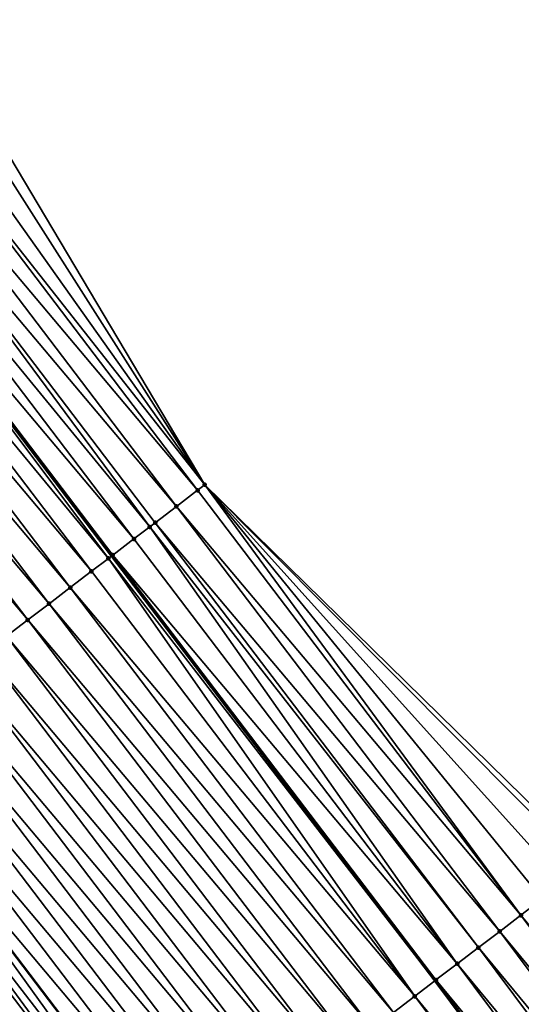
# Model space of a CAD drawing. Header units: feet. Extents: x 2017424 to 2024169, y 808042 to 818730.
# Tile 305 of 329: x 2023128 to 2023147, y 813826 to 813863. Entities that reach past the tile are written whole.
import ezdxf

# ---------------------------------------------------------------- set-up
doc = ezdxf.new("R2010")
doc.units = ezdxf.units.FT
doc.header["$MEASUREMENT"] = 0
for name, color, linetype, lineweight in [('EP_Travel Lane', 172, 'Continuous', 53), ('NB-Road Shots', 141, 'Continuous', 100), ('NB-Road X-Section', 40, 'Continuous', 13), ('STRIPING', 60, 'Continuous', 53)]:
    doc.layers.add(name, color=color, linetype=linetype, lineweight=lineweight)
doc.layers.add('I-77-MM15-17_NB-Surface-BORDER', color=7, linetype='Continuous')
doc.layers.add('I-77-MM15-17_NB-Surface-TIN', color=7, linetype='Continuous')

msp = doc.modelspace()

# ---------------------------------------------------------------- linework, layer by layer
at = {"layer": 'EP_Travel Lane'}
msp.add_polyline3d([(2023095.217139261, 813890.6225907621, 310.1534967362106), (2023107.427108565, 813874.7935865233, 310.7566388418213), (2023107.427254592, 813874.793397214, 310.7495081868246), (2023119.654622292, 813858.895737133, 311.4049300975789), (2023131.758214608, 813842.9878637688, 312.0704873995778), (2023143.861027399, 813827.0810149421, 312.7758238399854), (2023155.894420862, 813810.9564328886, 313.4268483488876), (2023167.79053418, 813794.891054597, 314.0482284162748), (2023179.768496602, 813778.5941927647, 314.638923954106), (2023191.313452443, 813762.2766654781, 315.3141638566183), (2023202.859272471, 813745.9579167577, 315.9419412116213), (2023214.340250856, 813729.4387250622, 316.5553812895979), (2023225.67862487, 813712.9788930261, 317.2752778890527), (2023237.051608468, 813696.3671786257, 318.0344038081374), (2023248.1236325, 813679.7279441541, 318.7740191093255), (2023258.978480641, 813662.6149926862, 319.6342504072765), (2023269.563442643, 813645.6583717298, 320.2921688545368), (2023280.148145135, 813628.7021664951, 320.9642355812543), (2023290.732528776, 813611.7464720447, 321.6536913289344), (2023301.31671046, 813594.7911011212, 322.3541582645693)], dxfattribs=at)
at = {"layer": 'I-77-MM15-17_NB-Surface-BORDER', "color": 3, "linetype": 'Continuous', "lineweight": -3}
msp.add_polyline3d([(2023099.981966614, 813894.3077199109, 310.3826199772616), (2023112.024581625, 813878.3490316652, 310.9717698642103), (2023124.962038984, 813862.9447357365, 311.6710998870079), (2023135.253353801, 813845.6595841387, 312.3760583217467), (2023149.678667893, 813831.5180665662, 313.0382233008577), (2023162.188576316, 813815.6305179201, 313.7715079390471), (2023174.279209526, 813799.7093756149, 314.3979398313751), (2023186.277343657, 813783.1944106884, 315.0203166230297), (2023197.690052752, 813766.783004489, 315.6771310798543), (2023208.988715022, 813750.2882940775, 316.2572453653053), (2023220.500804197, 813733.6730172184, 316.8662887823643), (2023231.885302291, 813717.2462440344, 317.618751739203), (2023243.484240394, 813700.6593704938, 318.4855936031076), (2023254.778196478, 813684.1673508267, 319.2205184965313), (2023266.639818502, 813667.4269041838, 320.2299291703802), (2023277.513810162, 813650.6522442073, 320.9208020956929), (2023288.587562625, 813634.0023010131, 321.6088760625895), (2023298.196365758, 813616.4331810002, 322.2056896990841), (2023308.09955046, 813599.0497276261, 322.8443003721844)], dxfattribs=at)
at = {"layer": 'I-77-MM15-17_NB-Surface-TIN', "color": 128, "linetype": 'Continuous', "lineweight": -3}
for points in [[(2023124.47173947, 813862.5707298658, 311.6475167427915), (2023135.253353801, 813845.6595841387, 312.3760583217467), (2023124.962038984, 813862.9447357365, 311.6710998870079)], [(2023123.676678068, 813861.9641995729, 311.6080772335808), (2023135.253353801, 813845.6595841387, 312.3760583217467), (2023124.47173947, 813862.5707298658, 311.6475167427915)], [(2023122.881626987, 813861.3576557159, 311.5681110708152), (2023135.253353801, 813845.6595841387, 312.3760583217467), (2023123.676678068, 813861.9641995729, 311.6080772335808)], [(2023134.983071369, 813845.4525967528, 312.3430660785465), (2023122.881626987, 813861.3576557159, 311.5681110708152), (2023122.08665101, 813860.7510131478, 311.5243122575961)], [(2023134.983071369, 813845.4525967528, 312.3430660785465), (2023135.253353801, 813845.6595841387, 312.3760583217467), (2023122.881626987, 813861.3576557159, 311.5681110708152)], [(2023134.189383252, 813844.844261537, 312.2335470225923), (2023122.08665101, 813860.7510131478, 311.5243122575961), (2023121.291709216, 813860.1443256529, 311.4787690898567)], [(2023134.189383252, 813844.844261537, 312.2335470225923), (2023134.983071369, 813845.4525967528, 312.3430660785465), (2023122.08665101, 813860.7510131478, 311.5243122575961)], [(2023133.188632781, 813844.0781419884, 312.1181286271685), (2023121.291709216, 813860.1443256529, 311.4787690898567), (2023120.496578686, 813859.537886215, 311.4428571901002)], [(2023133.188632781, 813844.0781419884, 312.1181286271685), (2023133.395491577, 813844.2361938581, 312.1344155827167), (2023121.291709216, 813860.1443256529, 311.4787690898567)], [(2023133.395491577, 813844.2361938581, 312.1344155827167), (2023134.189383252, 813844.844261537, 312.2335470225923), (2023121.291709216, 813860.1443256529, 311.4787690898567)], [(2023132.600340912, 813843.629780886, 312.0995312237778), (2023120.496578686, 813859.537886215, 311.4428571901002), (2023119.701434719, 813858.9314644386, 311.4076310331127)], [(2023132.600340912, 813843.629780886, 312.0995312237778), (2023133.188632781, 813844.0781419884, 312.1181286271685), (2023120.496578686, 813859.537886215, 311.4428571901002)], [(2023131.6436445, 813842.9004459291, 312.0644233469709), (2023119.654622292, 813858.895737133, 311.4049300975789), (2023118.906499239, 813858.3247686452, 311.3617656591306)], [(2023131.80502724, 813843.0235821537, 312.0729651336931), (2023119.701434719, 813858.9314644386, 311.4076310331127), (2023119.654622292, 813858.895737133, 311.4049300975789)], [(2023131.80502724, 813843.0235821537, 312.0729651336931), (2023119.654622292, 813858.895737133, 311.4049300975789), (2023131.758214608, 813842.9878637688, 312.0704873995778)], [(2023131.6436445, 813842.9004459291, 312.0644233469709), (2023131.758214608, 813842.9878637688, 312.0704873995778), (2023119.654622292, 813858.895737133, 311.4049300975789)], [(2023131.80502724, 813843.0235821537, 312.0729651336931), (2023132.600340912, 813843.629780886, 312.0995312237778), (2023119.701434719, 813858.9314644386, 311.4076310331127)], [(2023131.010161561, 813842.4167946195, 312.0235377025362), (2023118.906499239, 813858.3247686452, 311.3617656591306), (2023118.111729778, 813857.7178546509, 311.3074282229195)], [(2023131.010161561, 813842.4167946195, 312.0235377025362), (2023131.6436445, 813842.9004459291, 312.0644233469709), (2023118.906499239, 813858.3247686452, 311.3617656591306)], [(2023130.215393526, 813841.809878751, 311.9691274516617), (2023118.111729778, 813857.7178546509, 311.3074282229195), (2023117.316951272, 813857.1109525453, 311.2535523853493)], [(2023130.215393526, 813841.809878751, 311.9691274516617), (2023131.010161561, 813842.4167946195, 312.0235377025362), (2023118.111729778, 813857.7178546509, 311.3074282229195)], [(2023129.420604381, 813841.2029906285, 311.9157944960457), (2023117.316951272, 813857.1109525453, 311.2535523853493), (2023116.522179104, 813856.5040421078, 311.1993530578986)], [(2023129.420604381, 813841.2029906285, 311.9157944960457), (2023130.215393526, 813841.809878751, 311.9691274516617), (2023117.316951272, 813857.1109525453, 311.2535523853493)], [(2023128.625771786, 813840.5961596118, 311.8646787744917), (2023116.522179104, 813856.5040421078, 311.1993530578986), (2023115.727348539, 813855.8972084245, 311.1481338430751)], [(2023128.625771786, 813840.5961596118, 311.8646787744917), (2023129.420604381, 813841.2029906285, 311.9157944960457), (2023116.522179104, 813856.5040421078, 311.1993530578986)], [(2023127.830915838, 813839.9893592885, 311.8147547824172), (2023128.625771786, 813840.5961596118, 311.8646787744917), (2023115.727348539, 813855.8972084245, 311.1481338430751)], [(2023147.088294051, 813829.5425719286, 312.9252116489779), (2023135.253353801, 813845.6595841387, 312.3760583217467), (2023134.983071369, 813845.4525967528, 312.3430660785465)], [(2023147.088294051, 813829.5425719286, 312.9252116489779), (2023147.883466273, 813830.1489565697, 312.9589960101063), (2023135.253353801, 813845.6595841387, 312.3760583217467)], [(2023147.883466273, 813830.1489565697, 312.9589960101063), (2023148.678610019, 813830.7553786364, 312.9942334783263), (2023135.253353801, 813845.6595841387, 312.3760583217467)], [(2023148.678610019, 813830.7553786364, 312.9942334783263), (2023149.473756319, 813831.3617973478, 313.0293406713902), (2023135.253353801, 813845.6595841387, 312.3760583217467)], [(2023149.473756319, 813831.3617973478, 313.0293406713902), (2023149.678667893, 813831.5180665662, 313.0382233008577), (2023135.253353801, 813845.6595841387, 312.3760583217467)], [(2023147.088294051, 813829.5425719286, 312.9252116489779), (2023134.983071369, 813845.4525967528, 312.3430660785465), (2023134.189383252, 813844.844261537, 312.2335470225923)], [(2023146.293219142, 813828.9360593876, 312.8864613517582), (2023134.189383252, 813844.844261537, 312.2335470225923), (2023133.395491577, 813844.2361938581, 312.1344155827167)], [(2023146.293219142, 813828.9360593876, 312.8864613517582), (2023147.088294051, 813829.5425719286, 312.9252116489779), (2023134.189383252, 813844.844261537, 312.2335470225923)], [(2023144.703276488, 813827.7227620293, 312.7983891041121), (2023133.188632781, 813844.0781419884, 312.1181286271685), (2023132.600340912, 813843.629780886, 312.0995312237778)], [(2023145.498451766, 813828.3291426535, 312.8320174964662), (2023133.395491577, 813844.2361938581, 312.1344155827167), (2023133.188632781, 813844.0781419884, 312.1181286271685)], [(2023144.703276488, 813827.7227620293, 312.7983891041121), (2023145.498451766, 813828.3291426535, 312.8320174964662), (2023133.188632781, 813844.0781419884, 312.1181286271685)], [(2023145.498451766, 813828.3291426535, 312.8320174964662), (2023146.293219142, 813828.9360593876, 312.8864613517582), (2023133.395491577, 813844.2361938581, 312.1344155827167)], [(2023144.703276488, 813827.7227620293, 312.7983891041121), (2023132.600340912, 813843.629780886, 312.0995312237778), (2023131.80502724, 813843.0235821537, 312.0729651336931)], [(2023131.6436445, 813842.9004459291, 312.0644233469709), (2023143.861027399, 813827.0810149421, 312.7758238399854), (2023131.758214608, 813842.9878637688, 312.0704873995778)], [(2023143.907821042, 813827.1167496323, 312.7790578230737), (2023131.80502724, 813843.0235821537, 312.0729651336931), (2023131.758214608, 813842.9878637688, 312.0704873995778)], [(2023143.907821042, 813827.1167496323, 312.7790578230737), (2023131.758214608, 813842.9878637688, 312.0704873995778), (2023143.861027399, 813827.0810149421, 312.7758238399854)], [(2023143.907821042, 813827.1167496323, 312.7790578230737), (2023144.703276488, 813827.7227620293, 312.7983891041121), (2023131.80502724, 813843.0235821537, 312.0729651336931)], [(2023143.113063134, 813826.509820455, 312.724130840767), (2023131.6436445, 813842.9004459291, 312.0644233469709), (2023131.010161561, 813842.4167946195, 312.0235377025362)], [(2023143.113063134, 813826.509820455, 312.724130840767), (2023143.861027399, 813827.0810149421, 312.7758238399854), (2023131.6436445, 813842.9004459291, 312.0644233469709)], [(2023143.113063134, 813826.509820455, 312.724130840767), (2023131.010161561, 813842.4167946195, 312.0235377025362), (2023130.215393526, 813841.809878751, 311.9691274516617)], [(2023142.318409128, 813825.9027547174, 312.6639016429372), (2023130.215393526, 813841.809878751, 311.9691274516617), (2023129.420604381, 813841.2029906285, 311.9157944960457)], [(2023142.318409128, 813825.9027547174, 312.6639016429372), (2023143.113063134, 813826.509820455, 312.724130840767), (2023130.215393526, 813841.809878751, 311.9691274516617)], [(2023141.523716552, 813825.2957396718, 312.6056406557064), (2023129.420604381, 813841.2029906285, 311.9157944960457), (2023128.625771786, 813840.5961596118, 311.8646787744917)], [(2023141.523716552, 813825.2957396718, 312.6056406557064), (2023142.318409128, 813825.9027547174, 312.6639016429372), (2023129.420604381, 813841.2029906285, 311.9157944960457)], [(2023140.729009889, 813824.6887431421, 312.5480985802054), (2023128.625771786, 813840.5961596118, 311.8646787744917), (2023127.830915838, 813839.9893592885, 311.8147547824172)], [(2023140.729009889, 813824.6887431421, 312.5480985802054), (2023141.523716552, 813825.2957396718, 312.6056406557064), (2023128.625771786, 813840.5961596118, 311.8646787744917)], [(2023139.934255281, 813824.0818096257, 312.4930031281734), (2023127.830915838, 813839.9893592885, 311.8147547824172), (2023127.036212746, 813839.3823580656, 311.7570304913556)], [(2023139.934255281, 813824.0818096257, 312.4930031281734), (2023140.729009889, 813824.6887431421, 312.5480985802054), (2023127.830915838, 813839.9893592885, 311.8147547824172)], [(2023139.139625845, 813823.4747115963, 312.4315201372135), (2023127.036212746, 813839.3823580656, 311.7570304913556), (2023126.241532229, 813838.7753271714, 311.6981541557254)], [(2023139.139625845, 813823.4747115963, 312.4315201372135), (2023139.934255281, 813824.0818096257, 312.4930031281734), (2023127.036212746, 813839.3823580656, 311.7570304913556)], [(2023138.34503904, 813822.8675575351, 312.3678616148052), (2023126.241532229, 813838.7753271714, 311.6981541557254), (2023125.446847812, 813838.168301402, 311.6394768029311)], [(2023138.34503904, 813822.8675575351, 312.3678616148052), (2023139.139625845, 813823.4747115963, 312.4315201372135), (2023126.241532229, 813838.7753271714, 311.6981541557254)], [(2023137.550475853, 813822.2603724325, 312.3029978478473), (2023125.446847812, 813838.168301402, 311.6394768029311), (2023124.652122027, 813837.5613300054, 311.582910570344)], [(2023137.550475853, 813822.2603724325, 312.3029978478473), (2023138.34503904, 813822.8675575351, 312.3678616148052), (2023125.446847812, 813838.168301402, 311.6394768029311)], [(2023136.755901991, 813821.6532013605, 312.2386788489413), (2023124.652122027, 813837.5613300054, 311.582910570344), (2023123.857391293, 813836.954365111, 311.5265967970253)], [(2023136.755901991, 813821.6532013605, 312.2386788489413), (2023137.550475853, 813822.2603724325, 312.3029978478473), (2023124.652122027, 813837.5613300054, 311.582910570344)], [(2023135.961245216, 813821.0461392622, 312.1785909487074), (2023123.857391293, 813836.954365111, 311.5265967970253), (2023123.062586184, 813836.3474979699, 311.4740784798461)], [(2023135.961245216, 813821.0461392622, 312.1785909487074), (2023136.755901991, 813821.6532013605, 312.2386788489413), (2023123.857391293, 813836.954365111, 311.5265967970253)], [(2023135.166588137, 813820.4390775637, 312.1185185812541), (2023123.062586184, 813836.3474979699, 311.4740784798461), (2023122.276508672, 813835.7471665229, 311.4189844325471)], [(2023135.166588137, 813820.4390775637, 312.1185185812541), (2023135.961245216, 813821.0461392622, 312.1785909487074), (2023123.062586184, 813836.3474979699, 311.4740784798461)], [(2023133.971775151, 813819.5265134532, 312.0328279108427), (2023122.26784345, 813835.7405488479, 311.418377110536), (2023121.749148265, 813835.3441771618, 311.3760844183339)], [(2023122.26784345, 813835.7405488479, 311.418377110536), (2023134.380529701, 813819.8387296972, 312.0626638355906), (2023122.276508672, 813835.7471665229, 311.4189844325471)], [(2023134.37186048, 813819.8321086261, 312.0620478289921), (2023134.380529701, 813819.8387296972, 312.0626638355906), (2023122.26784345, 813835.7405488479, 311.418377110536)], [(2023133.971775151, 813819.5265134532, 312.0328279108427), (2023134.37186048, 813819.8321086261, 312.0620478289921), (2023122.26784345, 813835.7405488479, 311.418377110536)], [(2023135.166588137, 813820.4390775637, 312.1185185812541), (2023122.276508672, 813835.7471665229, 311.4189844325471), (2023134.380529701, 813819.8387296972, 312.0626638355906)], [(2023133.57728608, 813819.2249382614, 311.9977562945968), (2023121.749148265, 813835.3441771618, 311.3760844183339), (2023121.473320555, 813835.1333107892, 311.3514572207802)], [(2023133.57728608, 813819.2249382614, 311.9977562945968), (2023133.971775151, 813819.5265134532, 312.0328279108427), (2023121.749148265, 813835.3441771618, 311.3760844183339)], [(2023133.57728608, 813819.2249382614, 311.9977562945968), (2023121.473320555, 813835.1333107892, 311.3514572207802), (2023120.678983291, 813834.5258287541, 311.275064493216)], [(2023132.782953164, 813818.6174505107, 311.9211416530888), (2023120.678983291, 813834.5258287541, 311.275064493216), (2023119.884713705, 813833.9182577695, 311.1952181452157)], [(2023132.782953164, 813818.6174505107, 311.9211416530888), (2023133.57728608, 813819.2249382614, 311.9977562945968), (2023120.678983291, 813834.5258287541, 311.275064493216)], [(2023131.988724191, 813818.0098261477, 311.8392227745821), (2023119.884713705, 813833.9182577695, 311.1952181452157), (2023119.090462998, 813833.3106619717, 311.1144083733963)], [(2023131.988724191, 813818.0098261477, 311.8392227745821), (2023132.782953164, 813818.6174505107, 311.9211416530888), (2023119.884713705, 813833.9182577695, 311.1952181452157)], [(2023131.194461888, 813817.4022455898, 311.7590047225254), (2023119.090462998, 813833.3106619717, 311.1144083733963), (2023118.296199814, 813832.7030825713, 311.0342352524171)], [(2023131.194461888, 813817.4022455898, 311.7590047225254), (2023131.988724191, 813818.0098261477, 311.8392227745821), (2023119.090462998, 813833.3106619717, 311.1144083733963)], [(2023130.400199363, 813816.794665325, 311.6787980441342), (2023118.296199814, 813832.7030825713, 311.0342352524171), (2023117.501872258, 813832.0955877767, 310.9573471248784)], [(2023130.400199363, 813816.794665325, 311.6787980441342), (2023131.194461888, 813817.4022455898, 311.7590047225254), (2023118.296199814, 813832.7030825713, 311.0342352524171)], [(2023129.605935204, 813816.1870872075, 311.5986747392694), (2023117.501872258, 813832.0955877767, 310.9573471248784), (2023116.707629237, 813831.4879818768, 310.8761451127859)], [(2023129.605935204, 813816.1870872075, 311.5986747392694), (2023130.400199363, 813816.794665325, 311.6787980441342), (2023117.501872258, 813832.0955877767, 310.9573471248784)], [(2023128.811645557, 813815.5795425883, 311.5198520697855), (2023116.707629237, 813831.4879818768, 310.8761451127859), (2023116.335304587, 813831.2031076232, 310.8370658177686)], [(2023128.811645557, 813815.5795425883, 311.5198520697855), (2023129.605935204, 813816.1870872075, 311.5986747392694), (2023116.707629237, 813831.4879818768, 310.8761451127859)], [(2023128.017436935, 813814.9718914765, 311.4368946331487), (2023128.811645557, 813815.5795425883, 311.5198520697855), (2023116.335304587, 813831.2031076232, 310.8370658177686)], [(2023159.96034018, 813813.9756085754, 313.6441698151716), (2023147.883466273, 813830.1489565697, 312.9589960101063), (2023147.088294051, 813829.5425719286, 312.9252116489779)], [(2023159.15750181, 813813.3794102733, 313.6000838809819), (2023147.088294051, 813829.5425719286, 312.9252116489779), (2023146.293219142, 813828.9360593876, 312.8864613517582)], [(2023159.15750181, 813813.3794102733, 313.6000838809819), (2023159.96034018, 813813.9756085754, 313.6441698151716), (2023147.088294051, 813829.5425719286, 312.9252116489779)], [(2023158.354694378, 813812.7831701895, 313.5543197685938), (2023146.293219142, 813828.9360593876, 312.8864613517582), (2023145.498451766, 813828.3291426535, 312.8320174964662)], [(2023158.354694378, 813812.7831701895, 313.5543197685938), (2023159.15750181, 813813.3794102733, 313.6000838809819), (2023146.293219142, 813828.9360593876, 312.8864613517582)], [(2023157.552294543, 813812.1863796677, 313.4864471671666), (2023145.498451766, 813828.3291426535, 312.8320174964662), (2023144.703276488, 813827.7227620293, 312.7983891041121)], [(2023157.552294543, 813812.1863796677, 313.4864471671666), (2023158.354694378, 813812.7831701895, 313.5543197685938), (2023145.498451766, 813828.3291426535, 312.8320174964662)], [(2023156.749373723, 813811.590292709, 313.4468333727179), (2023144.703276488, 813827.7227620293, 312.7983891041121), (2023143.907821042, 813827.1167496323, 312.7790578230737)], [(2023156.749373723, 813811.590292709, 313.4468333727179), (2023157.552294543, 813812.1863796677, 313.4864471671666), (2023144.703276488, 813827.7227620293, 312.7983891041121)], [(2023143.113063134, 813826.509820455, 312.724130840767), (2023155.894420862, 813810.9564328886, 313.4268483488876), (2023143.861027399, 813827.0810149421, 312.7758238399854)], [(2023155.946010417, 813810.9948033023, 313.4312204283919), (2023143.907821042, 813827.1167496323, 312.7790578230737), (2023143.861027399, 813827.0810149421, 312.7758238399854)], [(2023155.946010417, 813810.9948033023, 313.4312204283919), (2023143.861027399, 813827.0810149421, 312.7758238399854), (2023155.894420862, 813810.9564328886, 313.4268483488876)], [(2023155.946010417, 813810.9948033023, 313.4312204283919), (2023156.749373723, 813811.590292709, 313.4468333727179), (2023143.907821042, 813827.1167496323, 312.7790578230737)], [(2023155.143612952, 813810.3980095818, 313.3632193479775), (2023143.113063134, 813826.509820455, 312.724130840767), (2023142.318409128, 813825.9027547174, 312.6639016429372)], [(2023155.143612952, 813810.3980095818, 313.3632193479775), (2023155.894420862, 813810.9564328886, 313.4268483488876), (2023143.113063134, 813826.509820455, 312.724130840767)]]:
    msp.add_3dface(points, dxfattribs=at)
at = {"layer": 'NB-Road Shots', "lineweight": 100}
for p in [(2023135.253353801, 813845.6595841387, 312.3760583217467), (2023134.983071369, 813845.4525967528, 312.3430660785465), (2023134.189383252, 813844.844261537, 312.2335470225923), (2023133.188632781, 813844.0781419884, 312.1181286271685), (2023133.395491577, 813844.2361938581, 312.1344155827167), (2023132.600340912, 813843.629780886, 312.0995312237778), (2023131.80502724, 813843.0235821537, 312.0729651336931), (2023131.6436445, 813842.9004459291, 312.0644233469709), (2023131.010161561, 813842.4167946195, 312.0235377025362), (2023130.215393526, 813841.809878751, 311.9691274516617), (2023129.420604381, 813841.2029906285, 311.9157944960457), (2023128.625771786, 813840.5961596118, 311.8646787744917), (2023147.088294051, 813829.5425719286, 312.9252116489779), (2023146.293219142, 813828.9360593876, 312.8864613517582), (2023145.498451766, 813828.3291426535, 312.8320174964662), (2023144.703276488, 813827.7227620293, 312.7983891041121), (2023143.907821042, 813827.1167496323, 312.7790578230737), (2023143.113063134, 813826.509820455, 312.724130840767)]:
    msp.add_point(p, dxfattribs=at)
at = {"layer": 'NB-Road X-Section', "extrusion": (0.6051976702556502, -0.7954178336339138, 0.0323457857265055), "elevation": 577059.4945320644, "flags": 128}
msp.add_lwpolyline([(2102875.712089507, -18362.67519025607), (2102875.371655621, -18362.70819977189), (2102874.371655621, -18362.81777616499), (2102873.371655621, -18362.91695950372), (2102873.111327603, -18362.93325498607), (2102872.371655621, -18362.95186212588), (2102871.371655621, -18362.97844212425), (2102871.168660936, -18362.98698838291), (2102870.37165562, -18363.02789543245), (2102869.37165562, -18363.08233416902), (2102868.371655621, -18363.13569504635), (2102867.371655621, -18363.18683752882), (2102866.371655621, -18363.23678765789), (2102865.371655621, -18363.29454216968), (2102864.371655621, -18363.35344932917), (2102863.371655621, -18363.41215740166), (2102862.371655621, -18363.4687532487), (2102861.371655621, -18363.52509650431), (2102860.37165562, -18363.5776423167), (2102859.371655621, -18363.63337284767), (2102858.718851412, -18363.6756876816), (2102858.371655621, -18363.70032777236), (2102857.371655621, -18363.77676049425), (2102856.371655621, -18363.85664864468), (2102855.37165562, -18363.93750072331), (2102854.37165562, -18364.01771581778), (2102853.371655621, -18364.094644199), (2102852.371655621, -18364.17588872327), (2102851.902851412, -18364.21498847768), (2102851.371655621, -18364.25948760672), (2102850.371655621, -18364.3449279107), (2102849.371655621, -18364.43027983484), (2102848.371655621, -18364.51055598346), (2102847.371655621, -18364.59434974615), (2102846.371655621, -18364.6981741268), (2102845.972756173, -18364.73937785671)], dxfattribs=at)
at = {"layer": 'NB-Road X-Section', "extrusion": (0.6051976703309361, -0.7954178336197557, 0.03234578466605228), "elevation": 577079.4946955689, "flags": 128}
msp.add_lwpolyline([(2102878.629315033, -18362.65932538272), (2102878.3716161, -18362.66821266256), (2102877.371616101, -18362.70333823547), (2102876.3716161, -18362.73859415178), (2102875.3716161, -18362.77239620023), (2102874.3716161, -18362.81116678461), (2102873.3716161, -18362.86563914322), (2102872.3716161, -18362.89928514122), (2102871.3716161, -18362.91862654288), (2102870.3716161, -18362.97358228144), (2102869.371616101, -18363.0338430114), (2102868.371616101, -18363.09213450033), (2102867.3716161, -18363.14970670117), (2102866.3716161, -18363.20483099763), (2102865.371616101, -18363.26634617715), (2102864.3716161, -18363.33003802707), (2102863.3716161, -18363.39493575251), (2102862.371616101, -18363.45928842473), (2102861.3716161, -18363.51940778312), (2102860.3716161, -18363.5795116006), (2102859.371616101, -18363.63601191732), (2102858.868172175, -18363.66524713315), (2102858.3716161, -18363.70033711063), (2102857.3716161, -18363.77699186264), (2102856.371616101, -18363.85895362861), (2102855.3716161, -18363.93921367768), (2102854.3716161, -18364.01946234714), (2102853.3716161, -18364.09962759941), (2102852.3716161, -18364.17849153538), (2102851.3716161, -18364.26149240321), (2102850.3716161, -18364.34679420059), (2102849.3716161, -18364.42931350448), (2102848.3716161, -18364.51377765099), (2102847.371616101, -18364.5951568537), (2102847.346362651, -18364.59740214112), (2102846.3716161, -18364.68894806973), (2102845.938076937, -18364.72850992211)], dxfattribs=at)
at = {"layer": 'STRIPING'}
msp.add_polyline3d([(2023073.516586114, 813899.0555813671, 308.7971813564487), (2023085.784513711, 813883.3150108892, 309.4079319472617), (2023097.993694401, 813867.4870290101, 310.0495802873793), (2023097.993638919, 813867.4871009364, 310.0522895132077), (2023110.17300046, 813851.6549293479, 310.7491357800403), (2023122.276508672, 813835.7471665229, 311.4189844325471), (2023134.380529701, 813819.8387296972, 312.0626638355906), (2023146.325013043, 813803.8409781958, 312.6656429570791), (2023158.221365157, 813787.7756104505, 313.2827089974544), (2023170.021330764, 813771.6990166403, 313.9061784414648), (2023181.535205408, 813755.3557940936, 314.4829145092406), (2023193.046966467, 813739.0155716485, 315.1760662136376), (2023204.397705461, 813722.596164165, 315.8570826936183), (2023215.692579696, 813706.1088762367, 316.6292239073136), (2023226.931224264, 813689.615279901, 317.3468187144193), (2023237.990457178, 813672.9658498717, 318.0468700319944), (2023248.650783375, 813656.1288289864, 318.8417219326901), (2023259.243926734, 813639.1771383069, 319.4951763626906), (2023269.836689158, 813622.2260572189, 320.1693869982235), (2023280.428916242, 813605.2758328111, 320.8727659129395)], dxfattribs=at)

doc.saveas('drawing.dxf')
